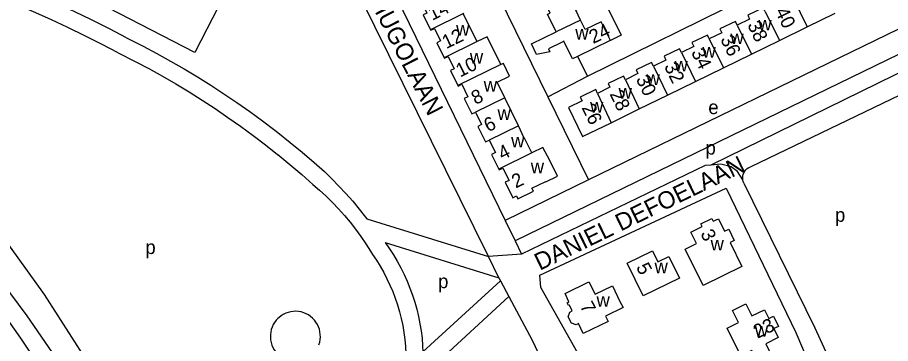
# Model space of a CAD drawing. Extents: x 159441 to 162086, y 388175 to 389787.
# Drawn here: x 160624.6 to 160877.2, y 388628.7 to 388723.2 of the extents above; entities that cross this region are included whole.
import ezdxf

# ---------------------------------------------------------------- set-up
doc = ezdxf.new("R2010")
doc.units = 0
for name, color, linetype in [('BLT_Basislijn', 7, 'Continuous'), ('BLT_Bebouwing', 7, 'Continuous'), ('BLT_Centroide', 7, 'Continuous'), ('BLT_Huisnummer', 7, 'Continuous'), ('BLT_Huisnummer_ tussenligend', 7, 'Continuous'), ('BLT_Onderverdeling_panden', 7, 'Continuous'), ('BLT_Straatnaam', 7, 'Continuous'), ('BLT_Vlakafsluiter', 7, 'Continuous')]:
    doc.layers.add(name, color=color, linetype=linetype)

msp = doc.modelspace()

# ---------------------------------------------------------------- linework, layer by layer
at = {"layer": 'BLT_Basislijn'}
for p, q in [((160702.82, 388793.79), (160765.73, 388664.43)), ((160760.9, 388653.94), (160700, 388777.6)), ((160789.53, 388706.27), (160935.15, 388778.04)), ((161004.95, 388773.57), (160768.63, 388658.51)), ((160947.43, 388753.01), (160789.87, 388676.2)), ((160760.92, 388735.4), (160778.12, 388700.22)), ((160905.69, 388719.93), (160825.23, 388680.44)), ((160656.15, 388717.38), (160661.01, 388714.95)), ((160653.8, 388712.97), (160658.69, 388710.52)), ((160786.69, 388711.94), (160789.53, 388706.27)), ((160778.12, 388700.22), (160789.53, 388706.27)), ((160836.87, 388680.01), (160880.04, 388700.81)), ((160778.12, 388700.22), (160789.87, 388676.2)), ((160789.87, 388676.2), (160765.73, 388664.43)), ((160775.8, 388648.55), (160829.64, 388673.75)), ((160829.64, 388673.75), (160849.86, 388631.97)), ((160725.67, 388664.9), (160760.9, 388653.94)), ((160765.73, 388664.43), (160768.63, 388658.51)), ((160731.05, 388657.99), (160763.95, 388647.76)), ((160768.63, 388658.51), (160770.5, 388654.68)), ((160763.95, 388647.76), (160760.9, 388653.94)), ((160763.95, 388647.76), (160764.4, 388646.91)), ((160776.07, 388645), (160775.8, 388648.55)), ((160614.48, 388645.9), (160625.55, 388630.29)), ((160764.4, 388646.91), (160741.96, 388626.36)), ((160764.4, 388646.91), (160766.83, 388642.36)), ((160790.1, 388620.12), (160776.07, 388645)), ((160766.83, 388642.36), (160741.79, 388619.32)), ((160625.55, 388630.29), (160632.15, 388620.37)), ((160849.86, 388631.97), (160858.24, 388612.25))]:
    msp.add_line(p, q, dxfattribs=at)
for points in [[(160750.2, 388817.03), (160799.29, 388718.08), (160796.19, 388716.59)], [(160645.85, 388722.67), (160641.46, 388724.8), (160636.5, 388727.13), (160631.5, 388729.39), (160626.46, 388731.57), (160621.4, 388733.68), (160616.3, 388735.72), (160611.18, 388737.68), (160606.03, 388739.57), (160602.49, 388740.82)], [(160657.85, 388739.38), (160682.83, 388726.39), (160675.91, 388713.07), (160650.93, 388726.05)], [(160653.8, 388712.97), (160648.97, 388715.49), (160644.11, 388717.95), (160639.21, 388720.34), (160634.27, 388722.65), (160629.31, 388724.89), (160624.31, 388727.06), (160619.27, 388729.15), (160614.21, 388731.17), (160609.12, 388733.11), (160604, 388734.98), (160600.86, 388736.09)], [(160656.15, 388717.38), (160651.29, 388719.92), (160645.85, 388722.67)], [(160661.01, 388714.95), (160665, 388712.82), (160668.96, 388710.61), (160672.88, 388708.34), (160676.76, 388706), (160680.59, 388703.59), (160684.39, 388701.12), (160688.13, 388698.58), (160691.84, 388695.97), (160695.49, 388693.29), (160699.1, 388690.55), (160700, 388689.86)], [(160658.69, 388710.52), (160662.65, 388708.41), (160666.57, 388706.23), (160670.45, 388703.97), (160674.28, 388701.65), (160678.08, 388699.27), (160681.83, 388696.81), (160685.54, 388694.29), (160689.21, 388691.7), (160692.82, 388689.05), (160696.39, 388686.33), (160699.91, 388683.55), (160700, 388683.48)], [(160700, 388689.86), (160703.55, 388687.04), (160707.04, 388684.16), (160710.49, 388681.22), (160713.48, 388678.58)], [(160700, 388683.48), (160703.47, 388680.63), (160706.89, 388677.73), (160710.13, 388674.87)], [(160825.23, 388680.44), (160823.6, 388680.31), (160770.5, 388654.68)], [(160834.49, 388676.21), (160832.99, 388678.57), (160831.08, 388679.95), (160828.18, 388680.69), (160825.23, 388680.44)], [(160713.48, 388678.58), (160715.6, 388676.52), (160717.66, 388674.39), (160719.68, 388672.2), (160721.63, 388669.96), (160723.52, 388667.67), (160725.35, 388665.33), (160725.67, 388664.9)], [(160834.82, 388675.22), (160834.62, 388675.7), (160834.49, 388676.21), (160834.45, 388676.73), (160834.48, 388677.25), (160834.6, 388677.75), (160834.79, 388678.24), (160835.05, 388678.69), (160835.38, 388679.09), (160835.76, 388679.44), (160836.2, 388679.73), (160836.67, 388679.94), (160836.87, 388680.01)], [(160834.82, 388675.22), (160855.33, 388633.29), (160860.57, 388621.89)], [(160710.13, 388674.87), (160712.06, 388673.18), (160713.93, 388671.43), (160715.75, 388669.62), (160717.51, 388667.76), (160719.21, 388665.84), (160720.85, 388663.87), (160722.43, 388661.86), (160723.94, 388659.79), (160725.39, 388657.67), (160726.77, 388655.52), (160727.35, 388654.58)], [(160617.52, 388663.48), (160632.4, 388642.94), (160656.13, 388605.81), (160678.82, 388564.2), (160684.54, 388552.29), (160686.24, 388548.56)], [(160679.24, 388548.33), (160677.41, 388552.41), (160671.99, 388563.35), (160668.7, 388569.13), (160666.3, 388574.31), (160654.37, 388595.31), (160652.72, 388597.54), (160652.3, 388598.81), (160642.06, 388615.39), (160627.41, 388636.73), (160610.64, 388659.29)], [(160731.05, 388657.99), (160732.27, 388656.23), (160733.43, 388654.43), (160734.53, 388652.58), (160735.55, 388650.69), (160736.5, 388648.77), (160737.38, 388646.81), (160738.18, 388644.82), (160738.92, 388642.8), (160739.57, 388640.75), (160740.15, 388638.69), (160740.65, 388636.6), (160741.07, 388634.49), (160741.42, 388632.38), (160741.68, 388630.25), (160741.87, 388628.11), (160741.96, 388626.36)], [(160727.35, 388654.58), (160728.5, 388652.88), (160729.58, 388651.14), (160730.6, 388649.36), (160731.54, 388647.53), (160732.42, 388645.68), (160733.22, 388643.79), (160733.94, 388641.87), (160734.6, 388639.93), (160735.17, 388637.96), (160735.67, 388635.97), (160736.09, 388633.96), (160736.43, 388631.94), (160736.69, 388629.9), (160736.87, 388627.86), (160736.97, 388625.81), (160737, 388623.76), (160736.94, 388621.71), (160736.8, 388619.66), (160736.59, 388617.62), (160736.29, 388615.59), (160736, 388614)], [(160766.83, 388642.36), (160773.59, 388629.71), (160780.79, 388614.45), (160788.26, 388599.28), (160794.27, 388583.92), (160802, 388556.84), (160805.78, 388534.43), (160807.7, 388524.6)], [(160711.86, 388628.4), (160712.08, 388629.13), (160712.22, 388629.87), (160712.28, 388630.63), (160712.26, 388631.39), (160712.16, 388632.15), (160711.99, 388632.89), (160711.74, 388633.6), (160711.41, 388634.29), (160711.01, 388634.94), (160710.55, 388635.54), (160710.02, 388636.09), (160709.45, 388636.59), (160708.82, 388637.02), (160708.15, 388637.38), (160707.45, 388637.67), (160706.72, 388637.88), (160705.97, 388638.02), (160705.21, 388638.08), (160704.45, 388638.05), (160703.7, 388637.95), (160702.96, 388637.77), (160702.24, 388637.51), (160701.56, 388637.18), (160700.91, 388636.78), (160700.31, 388636.31), (160700, 388636.03)], [(160700, 388636.03), (160699.48, 388635.47), (160699.03, 388634.86), (160698.64, 388634.21), (160698.32, 388633.51), (160698.08, 388632.79), (160697.91, 388632.05), (160697.83, 388631.3), (160697.82, 388630.54), (160697.89, 388629.78), (160698.04, 388629.03), (160698.27, 388628.31), (160698.57, 388627.61), (160698.95, 388626.95), (160699.39, 388626.33), (160699.9, 388625.76), (160700, 388625.66)]]:
    msp.add_lwpolyline(points, dxfattribs=at)
at = {"layer": 'BLT_Bebouwing'}
for p, q in [((160853.15, 388720.52), (160861.22, 388724.47)), ((160836.47, 388722.78), (160832.86, 388721.01)), ((160845.06, 388716.57), (160853.15, 388720.52)), ((160836.99, 388712.62), (160845.06, 388716.57)), ((160828.9, 388708.66), (160836.99, 388712.62)), ((160820.82, 388704.71), (160828.9, 388708.66)), ((160812.73, 388700.75), (160820.82, 388704.71)), ((160804.48, 388696.71), (160812.73, 388700.75)), ((160756.09, 388695.27), (160756.09, 388695.27)), ((160788.12, 388688.71), (160796.44, 388692.66))]:
    msp.add_line(p, q, dxfattribs=at)
for points in [[(160787.57, 388722.49), (160786.18, 388725.35), (160790.79, 388727.61), (160788.25, 388732.79)], [(160740.19, 388727.74), (160740.27, 388727.59), (160741.34, 388728.12), (160743.11, 388724.52), (160742.03, 388723.99), (160744.15, 388719.65)], [(160780.51, 388719.04), (160778.01, 388724.16), (160778.75, 388724.52), (160777.32, 388727.44)], [(160840.95, 388724.97), (160840.42, 388726.04), (160835.95, 388723.86), (160836.47, 388722.78)], [(160757.61, 388716.24), (160753.7, 388724.14), (160753.81, 388724.19), (160753.73, 388724.34)], [(160796.19, 388716.59), (160793.54, 388721.99), (160788.92, 388719.73), (160787.57, 388722.49)], [(160832.86, 388721.01), (160832.34, 388722.09), (160827.86, 388719.9), (160828.38, 388718.82), (160824.78, 388717.06)], [(160744.15, 388719.65), (160744.22, 388719.51), (160745.3, 388720.04), (160747.06, 388716.44), (160745.99, 388715.91), (160748.1, 388711.58)], [(160786.69, 388711.94), (160785.26, 388711.24), (160782.75, 388716.34), (160782.01, 388715.98), (160778.3, 388714.19), (160778.66, 388713.27), (160774.85, 388712.53), (160773.35, 388715.59), (160780.51, 388719.04)], [(160824.78, 388717.06), (160824.25, 388718.13), (160819.77, 388715.94), (160820.3, 388714.86), (160816.71, 388713.11)], [(160764.49, 388709.58), (160760.52, 388717.66), (160757.61, 388716.24)], [(160796.19, 388716.59), (160796.1, 388716.52), (160786.69, 388711.94)], [(160816.71, 388713.11), (160816.18, 388714.18), (160811.7, 388711.99), (160812.23, 388710.91), (160808.63, 388709.15)], [(160748.1, 388711.58), (160748.18, 388711.43), (160749.26, 388711.95), (160751.02, 388708.35), (160749.94, 388707.83), (160752.06, 388703.5)], [(160765.67, 388699.96), (160763.44, 388704.5), (160767.03, 388706.26), (160765.22, 388709.94), (160764.49, 388709.58)], [(160808.63, 388709.15), (160808.1, 388710.23), (160803.61, 388708.03), (160804.14, 388706.96), (160800.54, 388705.2)], [(160800.54, 388705.2), (160800.01, 388706.27), (160795.53, 388704.08), (160796.06, 388703), (160792.46, 388701.24)], [(160752.06, 388703.5), (160752.14, 388703.34), (160753.21, 388703.87), (160754.98, 388700.27), (160753.9, 388699.74), (160756.09, 388695.27), (160757.17, 388695.79)], [(160792.46, 388701.24), (160791.93, 388702.32), (160787.46, 388700.13), (160787.99, 388699.05), (160784.04, 388697.14), (160788.12, 388688.71)], [(160769.58, 388691.82), (160765.67, 388699.96)], [(160757.17, 388695.79), (160758.94, 388692.18), (160757.86, 388691.65), (160760.06, 388687.16), (160761.14, 388687.69)], [(160796.44, 388692.66), (160804.48, 388696.71)], [(160773.49, 388683.97), (160771.38, 388688.27), (160771.28, 388688.22), (160769.58, 388691.82)], [(160761.14, 388687.69), (160762.9, 388684.08), (160761.83, 388683.55), (160763.92, 388679.28)], [(160778.67, 388681.74), (160776.68, 388685.53), (160773.49, 388683.97)], [(160763.92, 388679.28), (160764.02, 388679.08), (160765.1, 388679.61), (160766.86, 388676.01), (160765.78, 388675.48), (160767.97, 388671.01), (160769.01, 388671.53), (160769.45, 388670.67), (160773.93, 388672.86), (160773.49, 388673.75), (160777.5, 388675.73), (160777.55, 388675.62), (160780.87, 388677.24), (160778.67, 388681.74)], [(160808.39, 388655.65), (160809.94, 388652.46), (160813.09, 388653.99), (160816.14, 388647.71), (160805.63, 388642.6), (160801.03, 388652.07), (160808.39, 388655.65)], [(160794.81, 388636.65), (160795.55, 388635.16), (160788.34, 388631.69), (160786.95, 388634.52), (160786.25, 388634.19), (160784.91, 388634.65), (160784.01, 388636.47), (160784.45, 388637.83), (160785.16, 388638.18), (160784.35, 388639.83), (160784.04, 388639.73), (160783.63, 388640.57), (160784.2, 388640.87), (160783.06, 388643.25), (160789.95, 388646.67), (160791.73, 388643), (160796.77, 388645.46), (160798.96, 388640.97)], [(160798.96, 388640.97), (160799.85, 388639.15), (160794.81, 388636.65)]]:
    msp.add_lwpolyline(points, dxfattribs=at)
for points in [[(160823.01, 388645.53), (160817.8, 388656.09), (160821.06, 388657.69), (160819.42, 388661.04), (160822.69, 388662.65), (160822.32, 388663.43), (160825.53, 388665.02), (160825.91, 388664.21), (160827.45, 388664.92), (160829.24, 388661.29), (160830.41, 388661.86), (160832.03, 388658.62), (160830.83, 388658.01), (160834.2, 388651.05)], [(160829.98, 388633.24), (160833.21, 388634.83), (160831.49, 388638.33), (160835.35, 388640.23), (160837.07, 388636.73), (160840.75, 388638.54), (160842.02, 388635.98), (160843.35, 388636.65), (160844.82, 388633.68), (160843.47, 388633.05), (160844.73, 388630.46), (160841.15, 388628.7), (160842.9, 388625.1), (160838.84, 388623.09), (160837.07, 388626.7), (160833.95, 388625.16)]]:
    msp.add_lwpolyline(points, close=True, dxfattribs=at)
at = {"layer": 'BLT_Onderverdeling_panden'}
for p, q in [((160849.04, 388728.93), (160853.15, 388720.52)), ((160753.73, 388724.34), (160744.15, 388719.65)), ((160840.95, 388724.97), (160845.06, 388716.57)), ((160787.57, 388722.49), (160780.51, 388719.04)), ((160832.86, 388721.01), (160836.99, 388712.62)), ((160757.61, 388716.24), (160748.1, 388711.58)), ((160824.78, 388717.06), (160828.9, 388708.66)), ((160816.71, 388713.11), (160820.82, 388704.71)), ((160764.49, 388709.58), (160752.06, 388703.5)), ((160808.63, 388709.15), (160812.73, 388700.75)), ((160800.54, 388705.2), (160804.48, 388696.71)), ((160792.46, 388701.24), (160796.44, 388692.66)), ((160765.67, 388699.96), (160757.17, 388695.79)), ((160769.58, 388691.82), (160761.14, 388687.69)), ((160773.49, 388683.97), (160763.92, 388679.28))]:
    msp.add_line(p, q, dxfattribs=at)
at = {"layer": 'BLT_Vlakafsluiter'}
msp.add_line((160770.5, 388654.68), (160760.9, 388653.94), dxfattribs=at)

# ---------------------------------------------------------------- texts
at = {"layer": 'BLT_Centroide'}
for s, p in [('w', (160751.54, 388717.97)), ('w', (160838.97, 388719.47)), ('w', (160786.02, 388716.84)), ('w', (160830.89, 388715.5)), ('w', (160822.8, 388711.56)), ('w', (160755.52, 388709.88)), ('w', (160814.72, 388707.59)), ('w', (160806.62, 388703.64)), ('w', (160759.53, 388701.72)), ('w', (160798.55, 388699.69)), ('w', (160790.3, 388695.66)), ('e', (160824.51, 388695.23)), ('w', (160763.51, 388693.56)), ('w', (160767.45, 388685.56)), ('p', (160823.7, 388683.49)), ('w', (160773.14, 388678.09)), ('p', (160861.17, 388664.03)), ('p', (160661.65, 388654.68)), ('w', (160825.16, 388655.72)), ('w', (160808.95, 388649.12)), ('p', (160746.34, 388644.79)), ('w', (160792.16, 388639.38)), ('w', (160837.95, 388630.75))]:
    msp.add_text(s, height=4, dxfattribs=at).set_placement(p)
at = {"layer": 'BLT_Huisnummer'}
for s, rotation, p in [('14', 26.0726, (160744.64, 388722.26)), ('40', 295.9892, (160843.75, 388725.02)), ('24', 25.7643, (160791.2, 388715.52)), ('36', 295.9892, (160827.9, 388716.94)), ('10', 26.0726, (160752.69, 388705.81)), ('32', 295.9892, (160811.64, 388709.1)), ('28', 295.9892, (160795.87, 388701.09)), ('6', 26.0726, (160760.8, 388689.92)), ('2', 26.0726, (160768.81, 388673.64)), ('3', 296.5288, (160822.13, 388660.65)), ('5', 296.9563, (160803.53, 388650.9)), ('7', 297.9052, (160787.25, 388639.63)), ('23', 26.0332, (160838.74, 388630.11))]:
    msp.add_text(s, height=4, rotation=rotation, dxfattribs=at).set_placement(p)
at = {"layer": 'BLT_Huisnummer_ tussenligend'}
for s, rotation, p in [('38', 295.9892, (160835.71, 388721.09)), ('12', 26.0726, (160748.7, 388714.04)), ('34', 295.9892, (160819.45, 388713.16)), ('30', 295.9892, (160803.48, 388705.41)), ('8', 26.0726, (160757.15, 388697.86)), ('26', 295.9892, (160787.79, 388697.1)), ('4', 26.0726, (160764.91, 388681.8))]:
    msp.add_text(s, height=4, rotation=rotation, dxfattribs=at).set_placement(p)
at = {"layer": 'BLT_Straatnaam'}
for s, rotation, p in [('VICTOR HUGOLAAN', 297.0534, (160714.18, 388751.91)), ('DANIEL DEFOELAAN', 25.9194, (160775.75, 388649.8))]:
    msp.add_text(s, height=5, rotation=rotation, dxfattribs=at).set_placement(p)

doc.saveas('drawing.dxf')
